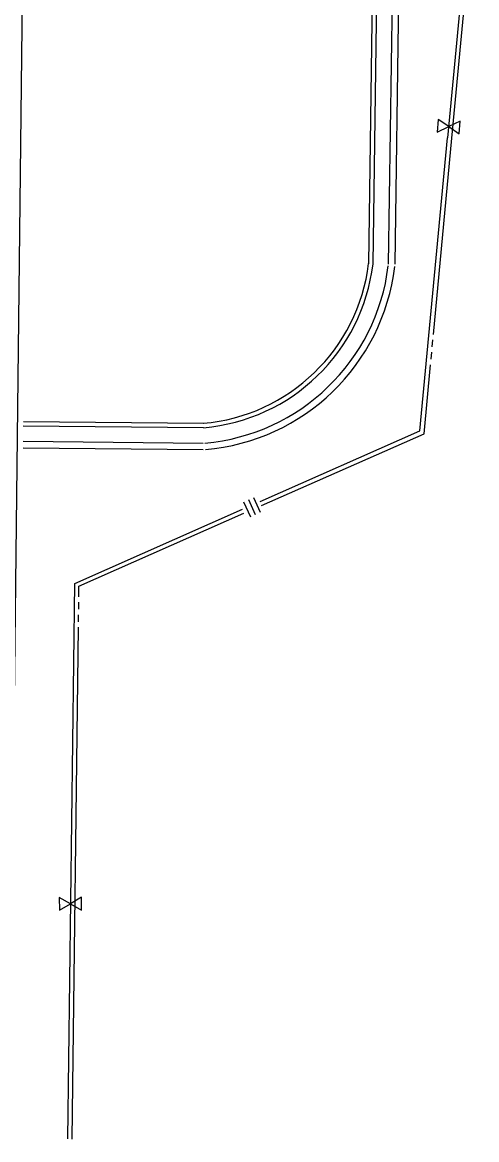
# Model space of a CAD drawing. Extents: x 192699 to 285914, y 194342 to 233219.
# Drawn here: x 195549 to 195962, y 195127 to 196143 of the extents above; entities that cross this region are included whole.
import ezdxf

# ---------------------------------------------------------------- set-up
doc = ezdxf.new("R2010")
doc.units = 0
for name, color, linetype in [('R-W - CofA', 7, 'Continuous'), ('ROAD', 7, 'Continuous'), ('SHOULDER', 7, 'Continuous')]:
    doc.layers.add(name, color=color, linetype=linetype)

msp = doc.modelspace()

# ---------------------------------------------------------------- linework, layer by layer
at = {"layer": 'R-W - CofA'}
for p, q in [((195962.4, 196320.5), (195935.9, 196038)), ((195939.9, 196037.7), (195959.5, 196246.9)), ((195927.5, 196054.8), (195926.6, 196043.2)), ((195937.1, 196048.2), (195927.5, 196054.8)), ((195926.6, 196043.2), (195937.1, 196048.2)), ((195947.5, 196053.2), (195937.1, 196048.2)), ((195937.1, 196048.2), (195946.6, 196041.6)), ((195946.6, 196041.6), (195947.5, 196053.2)), ((195910.8, 195771.6), (195935.9, 196038)), ((195923.1, 195859.2), (195939.9, 196037.7)), ((195922, 195848), (195922.6, 195854.3)), ((195921, 195836.7), (195921.6, 195843)), ((195914.6, 195768.9), (195920.5, 195831.6)), ((195765.2, 195707.3), (195910.8, 195771.6)), ((195766.5, 195703.5), (195914.6, 195768.9)), ((195759.2, 195710.9), (195765.4, 195697.5)), ((195596.5, 195632.7), (195749.4, 195700.3)), ((195750.2, 195706.8), (195756.5, 195693.4)), ((195754.7, 195708.9), (195760.9, 195695.4)), ((195600.4, 195630.1), (195750.6, 195696.5)), ((195590.2, 195127.4), (195596.5, 195632.7)), ((195600.3, 195620.6), (195600.4, 195630.1)), ((195600.2, 195609.2), (195600.3, 195615.7)), ((195600, 195597.8), (195600.1, 195604.1)), ((195594.2, 195127.3), (195600, 195593)), ((195592.6, 195341.3), (195582.5, 195347)), ((195582.5, 195347), (195582.6, 195335.4)), ((195602.6, 195347.2), (195592.6, 195341.3)), ((195602.7, 195335.5), (195602.6, 195347.2)), ((195582.6, 195335.4), (195592.6, 195341.3)), ((195592.6, 195341.3), (195602.7, 195335.5))]:
    msp.add_line(p, q, dxfattribs=at)
at = {"layer": 'ROAD'}
for p, q in [((195537.2, 195126.7), (195563.5, 197427.1)), ((195874.3, 196380.9), (195868, 195923.3)), ((195888.3, 196380.3), (195882, 195923.1)), ((195549.7, 195776), (195713.7, 195774.4)), ((195549.6, 195762), (195713.6, 195760.4))]:
    msp.add_line(p, q, dxfattribs=at)
for radius in [170.2, 184.2]:
    msp.add_arc((195699.1, 195943.9), radius, 274.932, 353.0457, dxfattribs=at)
at = {"layer": 'SHOULDER'}
for p, q in [((195870.3, 196381), (195864, 195923.4)), ((195894.3, 196380.2), (195888, 195923.1)), ((195549.8, 195780), (195713.8, 195778.4)), ((195549.5, 195756), (195713.5, 195754.4))]:
    msp.add_line(p, q, dxfattribs=at)
for radius in [166.2, 190.2]:
    msp.add_arc((195699.1, 195943.9), radius, 274.932, 353.0457, dxfattribs=at)

doc.saveas('drawing.dxf')
